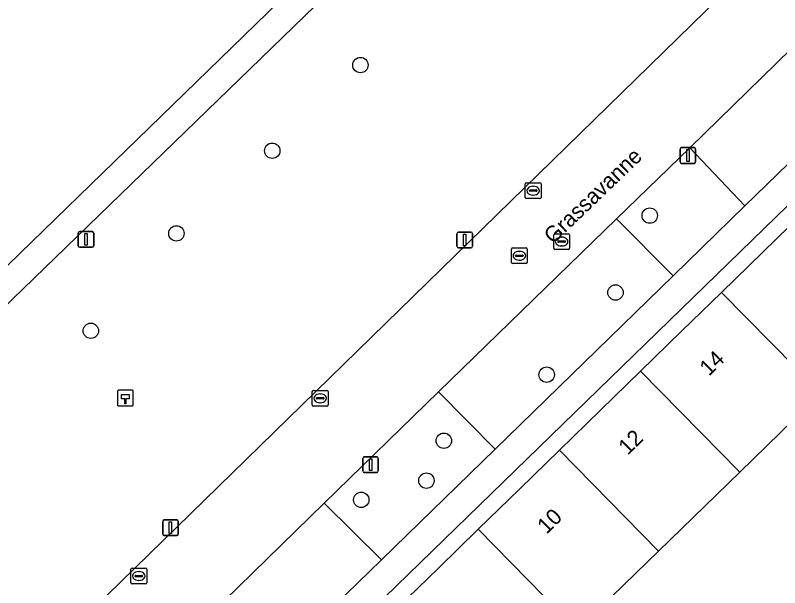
# Model space of a CAD drawing. Extents: x 156412 to 157779, y 382335 to 383768.
# Drawn here: x 156553.89 to 156602.45, y 383442.61 to 383478.99 of the extents above; entities that cross this region are included whole.
import ezdxf

# ---------------------------------------------------------------- set-up
doc = ezdxf.new("R2010")
doc.units = 0
for name, color, linetype in [('IMGEO_Berm_groen', 7, 'Continuous'), ('IMGEO_Boom', 7, 'Continuous'), ('IMGEO_Erf', 7, 'Continuous'), ('IMGEO_Fietspad_gesloten', 7, 'Continuous'), ('IMGEO_Groenvoorziening', 7, 'Continuous'), ('IMGEO_Hectometerpaal', 7, 'Continuous'), ('IMGEO_Kolk', 7, 'Continuous'), ('IMGEO_Lichtmast', 7, 'Continuous'), ('IMGEO_Openbare_ruimte_label', 7, 'Continuous'), ('IMGEO_Pand', 7, 'Continuous'), ('IMGEO_Pand_nummerreeks', 7, 'Continuous'), ('IMGEO_Parkeervlak_open', 7, 'Continuous'), ('IMGEO_Rijbaan_lokaal_gesloten', 7, 'Continuous'), ('IMGEO_Rioolput', 7, 'Continuous'), ('IMGEO_Voetpad_open', 7, 'Continuous')]:
    doc.layers.add(name, color=color, linetype=linetype)

msp = doc.modelspace()

# ---------------------------------------------------------------- linework, layer by layer
at = {"layer": 'IMGEO_Berm_groen'}
for points in [[(156600.234, 383466.877), (156596.746, 383470.557), (156592.083, 383466.046), (156595.677, 383462.431)], [(156584.372, 383451.419), (156580.769, 383455.069), (156573.51, 383447.987), (156577.144, 383444.373)]]:
    msp.add_lwpolyline(points, close=True, dxfattribs=at)
at = {"layer": 'IMGEO_Boom'}
for centre in [(156575.813, 383475.827), (156570.213, 383470.383), (156594.193, 383466.259), (156564.123, 383465.13), (156592.017, 383461.372), (156558.688, 383458.94), (156587.646, 383456.151), (156581.111, 383451.952), (156580.004, 383449.416), (156575.868, 383448.195)]:
    msp.add_circle(centre, 0.489, dxfattribs=at)
at = {"layer": 'IMGEO_Erf'}
for points in [[(156622.542, 383485.969), (156562.297, 383427.345), (156562.572, 383426.153), (156563.021, 383426.59), (156565.643, 383429.142), (156567.814, 383431.256), (156570.439, 383433.812), (156572.981, 383436.287), (156575.606, 383438.843), (156578.138, 383441.308), (156580.763, 383443.863), (156583.297, 383446.33), (156585.935, 383448.899), (156588.452, 383451.349), (156591.056, 383453.885), (156593.609, 383456.371), (156596.236, 383458.928), (156598.757, 383461.383), (156601.384, 383463.94), (156603.925, 383466.413)], [(156605.054, 383454.97), (156599.906, 383449.955), (156594.759, 383444.94), (156589.59, 383439.904), (156584.421, 383434.868), (156579.273, 383429.853), (156574.118, 383424.831), (156570.295, 383421.106), (156570.889, 383418.513), (156567.476, 383417.725), (156566.726, 383417.552), (156566.493, 383418.548), (156564.447, 383418.072), (156564.905, 383416.098), (156565.403, 383414.036), (156582.796, 383418.095), (156616.997, 383426.013)]]:
    msp.add_lwpolyline(points, dxfattribs=at)
at = {"layer": 'IMGEO_Fietspad_gesloten'}
for points in [[(156718.529, 383593.076), (156756.788, 383606.815), (156756.95, 383606.409), (156762.235, 383608.234), (156762.023, 383608.69), (156777.661, 383614.33), (156789.633, 383619.235), (156792.615, 383620.412), (156794.876, 383621.304), (156796.919, 383622.11), (156798.99, 383622.927), (156800.697, 383623.601), (156799.677, 383625.357), (156769.434, 383613.143), (156760.462, 383609.915), (156711.894, 383592.437), (156699.212, 383582.923), (156630.813, 383517.001), (156624.233, 383512.706), (156603.465, 383510.798), (156578.883, 383487.904), (156537.683, 383447.847)], [(156537.683, 383447.847), (156538.718, 383446.41), (156542.01, 383449.623), (156598.349, 383504.256)]]:
    msp.add_lwpolyline(points, dxfattribs=at)
at = {"layer": 'IMGEO_Groenvoorziening'}
msp.add_lwpolyline([(156598.349, 383504.256), (156542.01, 383449.623), (156551.961, 383435.966), (156552.562, 383435.148), (156555.302, 383437.826), (156618.942, 383499.999)], dxfattribs=at)
at = {"layer": 'IMGEO_Hectometerpaal'}
for p, q in [((156560.381, 383455.079), (156560.381, 383454.238)), ((156560.381, 383455.079), (156560.381, 383454.238)), ((156561.297, 383455.163), (156560.456, 383455.163)), ((156561.297, 383455.163), (156560.456, 383455.163)), ((156561.381, 383454.247), (156561.381, 383455.088)), ((156561.381, 383454.247), (156561.381, 383455.088)), ((156560.465, 383454.163), (156561.306, 383454.163)), ((156560.465, 383454.163), (156561.306, 383454.163))]:
    msp.add_line(p, q, dxfattribs=at)
msp.add_lwpolyline([(156560.906, 383454.307), (156560.846, 383454.307), (156560.846, 383454.612), (156560.626, 383454.612), (156560.626, 383454.881), (156561.126, 383454.881), (156561.126, 383454.612), (156560.906, 383454.612), (156560.906, 383454.307)], dxfattribs=at)
for centre, start, end in [((156560.459, 383455.085), 92.4484, 184.2845), ((156560.459, 383455.085), 92.4484, 184.2845), ((156561.303, 383455.085), 2.4484, 94.2845), ((156561.303, 383455.085), 2.4484, 94.2845), ((156560.459, 383454.241), 182.4484, 274.2845), ((156560.459, 383454.241), 182.4484, 274.2845), ((156561.303, 383454.241), 272.4484, 4.2845), ((156561.303, 383454.241), 272.4484, 4.2845)]:
    msp.add_arc(centre, 0.0779, start, end, dxfattribs=at)
at = {"layer": 'IMGEO_Kolk'}
for p, q in [((156586.286, 383467.42), (156586.286, 383468.272)), ((156586.361, 383468.346), (156587.213, 383468.346)), ((156587.287, 383468.272), (156587.287, 383467.42)), ((156586.545, 383467.84), (156586.545, 383467.852)), ((156586.983, 383467.803), (156586.585, 383467.803)), ((156586.588, 383467.889), (156586.986, 383467.889)), ((156586.774, 383468.126), (156586.799, 383468.126)), ((156587.029, 383467.852), (156587.029, 383467.84)), ((156587.213, 383467.346), (156586.361, 383467.346)), ((156586.797, 383467.566), (156586.772, 383467.566)), ((156572.756, 383454.224), (156572.756, 383455.076)), ((156572.831, 383455.15), (156573.683, 383455.15)), ((156573.757, 383455.076), (156573.757, 383454.224)), ((156573.015, 383454.644), (156573.015, 383454.656)), ((156573.453, 383454.607), (156573.055, 383454.607)), ((156573.058, 383454.693), (156573.456, 383454.693)), ((156573.244, 383454.93), (156573.269, 383454.93)), ((156573.499, 383454.656), (156573.499, 383454.644)), ((156573.683, 383454.15), (156572.831, 383454.15)), ((156573.267, 383454.37), (156573.242, 383454.37)), ((156561.31, 383443.854), (156562.162, 383443.854)), ((156561.235, 383442.928), (156561.235, 383443.78)), ((156561.537, 383443.397), (156561.935, 383443.397)), ((156561.723, 383443.634), (156561.748, 383443.634)), ((156562.236, 383443.78), (156562.236, 383442.928)), ((156561.494, 383443.348), (156561.494, 383443.36)), ((156561.932, 383443.311), (156561.534, 383443.311)), ((156561.746, 383443.074), (156561.721, 383443.074)), ((156561.978, 383443.36), (156561.978, 383443.348)), ((156562.162, 383442.854), (156561.31, 383442.854))]:
    msp.add_line(p, q, dxfattribs=at)
for points in [[(156586.286, 383467.42), (156586.286, 383468.272)], [(156586.361, 383468.346), (156587.213, 383468.346)], [(156587.287, 383468.272), (156587.287, 383467.42)], [(156587.213, 383467.346), (156586.361, 383467.346)], [(156572.756, 383454.224), (156572.756, 383455.076)], [(156572.831, 383455.15), (156573.683, 383455.15)], [(156573.757, 383455.076), (156573.757, 383454.224)], [(156573.683, 383454.15), (156572.831, 383454.15)], [(156561.31, 383443.854), (156562.162, 383443.854)], [(156561.235, 383442.928), (156561.235, 383443.78)], [(156562.236, 383443.78), (156562.236, 383442.928)], [(156562.162, 383442.854), (156561.31, 383442.854)]]:
    msp.add_lwpolyline(points, dxfattribs=at)
for centre, radius, start, end in [((156586.363, 383468.27), 0.0765, 91.552, 178.448), ((156586.363, 383468.27), 0.0765, 91.552, 178.448), ((156587.211, 383468.27), 0.0765, 1.552, 88.448), ((156587.211, 383468.27), 0.0765, 1.552, 88.448), ((156586.585, 383467.849), 0.0403, 85.8775, 175.7526), ((156586.582, 383467.839), 0.0366, 178.938, 274.7102), ((156586.986, 383467.846), 0.043, 264.8664, 352.4533), ((156586.99, 383467.851), 0.0386, 1.7309, 96.639), ((156586.363, 383467.422), 0.0765, 181.552, 268.448), ((156586.363, 383467.422), 0.0765, 181.552, 268.448), ((156587.211, 383467.422), 0.0765, 271.552, 358.448), ((156587.211, 383467.422), 0.0765, 271.552, 358.448), ((156572.833, 383455.074), 0.0765, 91.552, 178.448), ((156572.833, 383455.074), 0.0765, 91.552, 178.448), ((156573.681, 383455.074), 0.0765, 1.552, 88.448), ((156573.681, 383455.074), 0.0765, 1.552, 88.448), ((156573.055, 383454.653), 0.0403, 85.8775, 175.7526), ((156573.052, 383454.643), 0.0366, 178.938, 274.7102), ((156573.456, 383454.65), 0.043, 264.8664, 352.4533), ((156573.46, 383454.655), 0.0386, 1.7309, 96.639), ((156572.833, 383454.226), 0.0765, 181.552, 268.448), ((156572.833, 383454.226), 0.0765, 181.552, 268.448), ((156573.681, 383454.226), 0.0765, 271.552, 358.448), ((156573.681, 383454.226), 0.0765, 271.552, 358.448), ((156561.312, 383443.778), 0.0765, 91.552, 178.448), ((156561.312, 383443.778), 0.0765, 91.552, 178.448), ((156562.16, 383443.778), 0.0765, 1.552, 88.448), ((156562.16, 383443.778), 0.0765, 1.552, 88.448), ((156561.534, 383443.357), 0.0403, 85.8775, 175.7526), ((156561.939, 383443.359), 0.0386, 1.7309, 96.639), ((156561.312, 383442.93), 0.0765, 181.552, 268.448), ((156561.312, 383442.93), 0.0765, 181.552, 268.448), ((156561.531, 383443.347), 0.0366, 178.938, 274.7102), ((156561.935, 383443.354), 0.043, 264.8664, 352.4533), ((156562.16, 383442.93), 0.0765, 271.552, 358.448), ((156562.16, 383442.93), 0.0765, 271.552, 358.448)]:
    msp.add_arc(centre, radius, start, end, dxfattribs=at)
for centre, major_axis, ratio, start_param, end_param in [((156586.773, 383467.846), (-0.387, 0.002), 0.722429, 4.712389, 7.853982), ((156586.798, 383467.846), (-0.39, 0.002), 0.717154, 1.570796, 4.712389), ((156573.243, 383454.65), (-0.387, 0.002), 0.722429, 4.712389, 7.853982), ((156573.268, 383454.65), (-0.39, 0.002), 0.717154, 1.570796, 4.712389), ((156561.722, 383443.354), (-0.387, 0.002), 0.722429, 4.712389, 7.853982), ((156561.747, 383443.354), (-0.39, 0.002), 0.717154, 1.570796, 4.712389)]:
    msp.add_ellipse(centre, major_axis=major_axis, ratio=ratio, start_param=start_param, end_param=end_param, dxfattribs=at)
at = {"layer": 'IMGEO_Lichtmast'}
for p, q in [((156596.219, 383470.58), (156597.009, 383470.58)), ((156597.009, 383470.58), (156596.219, 383470.58)), ((156596.119, 383469.68), (156596.119, 383470.48)), ((156596.119, 383470.48), (156596.119, 383469.68)), ((156597.109, 383470.48), (156597.109, 383469.68)), ((156597.109, 383469.68), (156597.109, 383470.48)), ((156597.009, 383469.58), (156596.219, 383469.58)), ((156596.219, 383469.58), (156597.009, 383469.58)), ((156557.981, 383465.246), (156558.771, 383465.246)), ((156558.771, 383465.246), (156557.981, 383465.246)), ((156557.881, 383464.346), (156557.881, 383465.146)), ((156557.881, 383465.146), (156557.881, 383464.346)), ((156558.871, 383465.146), (156558.871, 383464.346)), ((156558.871, 383464.346), (156558.871, 383465.146)), ((156581.948, 383464.308), (156581.948, 383465.108)), ((156581.948, 383465.108), (156581.948, 383464.308)), ((156582.048, 383465.208), (156582.838, 383465.208)), ((156582.838, 383465.208), (156582.048, 383465.208)), ((156582.938, 383465.108), (156582.938, 383464.308)), ((156582.938, 383464.308), (156582.938, 383465.108)), ((156558.771, 383464.246), (156557.981, 383464.246)), ((156557.981, 383464.246), (156558.771, 383464.246)), ((156582.838, 383464.208), (156582.048, 383464.208)), ((156582.048, 383464.208), (156582.838, 383464.208)), ((156575.961, 383450.03), (156575.961, 383450.83)), ((156575.961, 383450.83), (156575.961, 383450.03)), ((156576.061, 383450.93), (156576.851, 383450.93)), ((156576.851, 383450.93), (156576.061, 383450.93)), ((156576.951, 383450.83), (156576.951, 383450.03)), ((156576.951, 383450.03), (156576.951, 383450.83)), ((156576.851, 383449.93), (156576.061, 383449.93)), ((156576.061, 383449.93), (156576.851, 383449.93)), ((156563.253, 383446.023), (156563.253, 383446.823)), ((156563.253, 383446.823), (156563.253, 383446.023)), ((156563.353, 383446.923), (156564.143, 383446.923)), ((156564.143, 383446.923), (156563.353, 383446.923)), ((156564.243, 383446.823), (156564.243, 383446.023)), ((156564.243, 383446.023), (156564.243, 383446.823)), ((156564.143, 383445.923), (156563.353, 383445.923)), ((156563.353, 383445.923), (156564.143, 383445.923))]:
    msp.add_line(p, q, dxfattribs=at)
for points in [[(156596.539, 383470.455), (156596.689, 383470.455), (156596.689, 383469.705), (156596.539, 383469.705), (156596.539, 383470.455)], [(156558.301, 383465.121), (156558.451, 383465.121), (156558.451, 383464.371), (156558.301, 383464.371), (156558.301, 383465.121)], [(156582.368, 383465.083), (156582.518, 383465.083), (156582.518, 383464.333), (156582.368, 383464.333), (156582.368, 383465.083)], [(156576.381, 383450.805), (156576.531, 383450.805), (156576.531, 383450.055), (156576.381, 383450.055), (156576.381, 383450.805)], [(156563.673, 383446.798), (156563.823, 383446.798), (156563.823, 383446.048), (156563.673, 383446.048), (156563.673, 383446.798)]]:
    msp.add_lwpolyline(points, dxfattribs=at)
for centre, start, end in [((156596.219, 383470.48), 90, 180), ((156596.219, 383470.48), 90, 180), ((156597.009, 383470.48), 0, 90), ((156597.009, 383470.48), 360, 90), ((156596.219, 383469.68), 180, 270), ((156596.219, 383469.68), 180, 270), ((156597.009, 383469.68), 270, 0), ((156597.009, 383469.68), 270, 0), ((156557.981, 383465.146), 90, 180), ((156557.981, 383465.146), 90, 180), ((156558.771, 383465.146), 0, 90), ((156558.771, 383465.146), 360, 90), ((156582.048, 383465.108), 90, 180), ((156582.048, 383465.108), 90, 180), ((156582.838, 383465.108), 0, 90), ((156582.838, 383465.108), 360, 90), ((156557.981, 383464.346), 180, 270), ((156557.981, 383464.346), 180, 270), ((156558.771, 383464.346), 270, 0), ((156558.771, 383464.346), 270, 0), ((156582.048, 383464.308), 180, 270), ((156582.048, 383464.308), 180, 270), ((156582.838, 383464.308), 270, 0), ((156582.838, 383464.308), 270, 0), ((156576.061, 383450.83), 90, 180), ((156576.061, 383450.83), 90, 180), ((156576.851, 383450.83), 0, 90), ((156576.851, 383450.83), 360, 90), ((156576.061, 383450.03), 180, 270), ((156576.061, 383450.03), 180, 270), ((156576.851, 383450.03), 270, 0), ((156576.851, 383450.03), 270, 0), ((156563.353, 383446.823), 90, 180), ((156563.353, 383446.823), 90, 180), ((156564.143, 383446.823), 0, 90), ((156564.143, 383446.823), 360, 90), ((156563.353, 383446.023), 180, 270), ((156563.353, 383446.023), 180, 270), ((156564.143, 383446.023), 270, 0), ((156564.143, 383446.023), 270, 0)]:
    msp.add_arc(centre, 0.1, start, end, dxfattribs=at)
at = {"layer": 'IMGEO_Pand'}
for points in [[(156598.757, 383461.383), (156605.054, 383454.97), (156610.209, 383459.992), (156603.925, 383466.413), (156601.384, 383463.94)], [(156599.906, 383449.955), (156605.054, 383454.97), (156598.757, 383461.383), (156596.236, 383458.928), (156593.609, 383456.371)], [(156594.759, 383444.94), (156599.906, 383449.955), (156593.609, 383456.371), (156591.056, 383453.885), (156588.452, 383451.349)], [(156594.759, 383444.94), (156588.452, 383451.349), (156585.935, 383448.899), (156583.297, 383446.33), (156589.59, 383439.904)], [(156589.59, 383439.904), (156583.297, 383446.33), (156580.763, 383443.863), (156578.138, 383441.308), (156584.421, 383434.868)]]:
    msp.add_lwpolyline(points, close=True, dxfattribs=at)
at = {"layer": 'IMGEO_Parkeervlak_open'}
for points in [[(156596.746, 383470.557), (156600.234, 383466.877), (156608.574, 383474.97), (156604.999, 383478.631)], [(156584.372, 383451.419), (156595.677, 383462.431), (156592.083, 383466.046), (156580.769, 383455.069)], [(156565.337, 383439.991), (156568.938, 383436.39), (156577.144, 383444.373), (156573.51, 383447.987)]]:
    msp.add_lwpolyline(points, close=True, dxfattribs=at)
at = {"layer": 'IMGEO_Rijbaan_lokaal_gesloten'}
for points in [[(156618.942, 383499.999), (156555.302, 383437.826), (156552.562, 383435.148), (156556.066, 383430.519)], [(156565.337, 383439.991), (156573.51, 383447.987), (156580.769, 383455.069), (156592.083, 383466.046), (156596.746, 383470.557), (156604.999, 383478.631), (156611.195, 383484.63), (156618.506, 383491.745), (156620.043, 383493.178), (156625.136, 383497.925)]]:
    msp.add_lwpolyline(points, dxfattribs=at)
at = {"layer": 'IMGEO_Rioolput'}
for p, q in [((156588.092, 383464.185), (156588.092, 383465.037)), ((156588.167, 383465.111), (156589.019, 383465.111)), ((156588.58, 383464.891), (156588.605, 383464.891)), ((156589.093, 383465.037), (156589.093, 383464.185)), ((156588.351, 383464.605), (156588.351, 383464.617)), ((156588.789, 383464.568), (156588.391, 383464.568)), ((156588.394, 383464.654), (156588.792, 383464.654)), ((156588.603, 383464.331), (156588.578, 383464.331)), ((156588.835, 383464.617), (156588.835, 383464.605)), ((156585.411, 383463.282), (156585.411, 383464.134)), ((156585.486, 383464.208), (156586.338, 383464.208)), ((156585.899, 383463.988), (156585.924, 383463.988)), ((156586.412, 383464.134), (156586.412, 383463.282)), ((156589.019, 383464.111), (156588.167, 383464.111)), ((156585.67, 383463.702), (156585.67, 383463.714)), ((156586.108, 383463.665), (156585.71, 383463.665)), ((156585.713, 383463.751), (156586.111, 383463.751)), ((156585.922, 383463.428), (156585.897, 383463.428)), ((156586.154, 383463.714), (156586.154, 383463.702)), ((156586.338, 383463.208), (156585.486, 383463.208))]:
    msp.add_line(p, q, dxfattribs=at)
for points in [[(156588.092, 383464.185), (156588.092, 383465.037)], [(156588.167, 383465.111), (156589.019, 383465.111)], [(156589.093, 383465.037), (156589.093, 383464.185)], [(156585.411, 383463.282), (156585.411, 383464.134)], [(156585.486, 383464.208), (156586.338, 383464.208)], [(156586.412, 383464.134), (156586.412, 383463.282)], [(156589.019, 383464.111), (156588.167, 383464.111)], [(156586.338, 383463.208), (156585.486, 383463.208)]]:
    msp.add_lwpolyline(points, dxfattribs=at)
for centre, radius, start, end in [((156588.169, 383465.035), 0.0765, 91.552, 178.448), ((156588.169, 383465.035), 0.0765, 91.552, 178.448), ((156589.017, 383465.035), 0.0765, 1.552, 88.448), ((156589.017, 383465.035), 0.0765, 1.552, 88.448), ((156588.391, 383464.614), 0.0403, 85.8775, 175.7526), ((156588.388, 383464.604), 0.0366, 178.938, 274.7102), ((156588.792, 383464.611), 0.043, 264.8664, 352.4533), ((156588.796, 383464.616), 0.0386, 1.7309, 96.639), ((156585.488, 383464.132), 0.0765, 91.552, 178.448), ((156585.488, 383464.132), 0.0765, 91.552, 178.448), ((156586.336, 383464.132), 0.0765, 1.552, 88.448), ((156586.336, 383464.132), 0.0765, 1.552, 88.448), ((156588.169, 383464.187), 0.0765, 181.552, 268.448), ((156588.169, 383464.187), 0.0765, 181.552, 268.448), ((156589.017, 383464.187), 0.0765, 271.552, 358.448), ((156589.017, 383464.187), 0.0765, 271.552, 358.448), ((156585.488, 383463.284), 0.0765, 181.552, 268.448), ((156585.488, 383463.284), 0.0765, 181.552, 268.448), ((156585.71, 383463.711), 0.0403, 85.8775, 175.7526), ((156585.707, 383463.701), 0.0366, 178.938, 274.7102), ((156586.111, 383463.708), 0.043, 264.8664, 352.4533), ((156586.115, 383463.713), 0.0386, 1.7309, 96.639), ((156586.336, 383463.284), 0.0765, 271.552, 358.448), ((156586.336, 383463.284), 0.0765, 271.552, 358.448)]:
    msp.add_arc(centre, radius, start, end, dxfattribs=at)
for centre, major_axis, ratio, start_param, end_param in [((156588.579, 383464.611), (-0.387, 0.002), 0.722429, 4.712389, 7.853982), ((156588.604, 383464.611), (-0.39, 0.002), 0.717154, 1.570796, 4.712389), ((156585.898, 383463.708), (-0.387, 0.002), 0.722429, 4.712389, 7.853982), ((156585.923, 383463.708), (-0.39, 0.002), 0.717154, 1.570796, 4.712389)]:
    msp.add_ellipse(centre, major_axis=major_axis, ratio=ratio, start_param=start_param, end_param=end_param, dxfattribs=at)
at = {"layer": 'IMGEO_Voetpad_open'}
msp.add_lwpolyline([(156622.542, 383485.969), (156627.161, 383490.507), (156632.679, 383495.907), (156631.395, 383497.263), (156623.61, 383489.655), (156620.043, 383493.178), (156618.506, 383491.745), (156622.058, 383488.119), (156614.755, 383481.014), (156608.574, 383474.97), (156600.234, 383466.877), (156595.677, 383462.431), (156584.372, 383451.419), (156577.144, 383444.373), (156568.938, 383436.39), (156564.927, 383432.5), (156561.388, 383429.052), (156560.601, 383428.286), (156560.176, 383427.867), (156562.297, 383427.345)], close=True, dxfattribs=at)

# ---------------------------------------------------------------- texts
at = {"layer": 'IMGEO_Openbare_ruimte_label'}
msp.add_text('Grassavanne', height=1, rotation=43.8656, dxfattribs=at).set_placement((156588.052, 383464.411))
at = {"layer": 'IMGEO_Pand_nummerreeks'}
for s, p in [('14', (156597.951, 383456.02)), ('12', (156592.792, 383450.996)), ('10', (156587.639, 383445.979))]:
    msp.add_text(s, height=1, rotation=44.2332, dxfattribs=at).set_placement(p)

doc.saveas('drawing.dxf')
